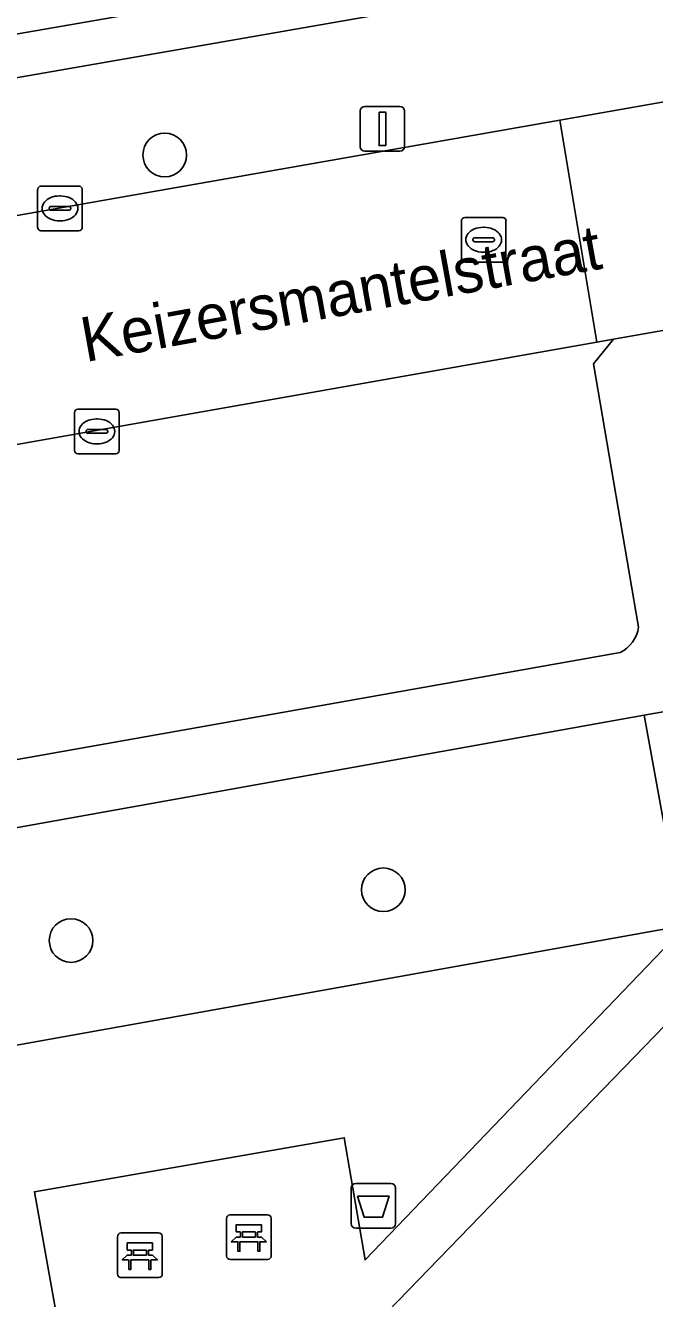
# Model space of a CAD drawing. Extents: x 162879 to 165540, y 384011 to 385181.
# Drawn here: x 164293.68 to 164307.79, y 384659.6 to 384688.13 of the extents above; entities that cross this region are included whole.
import ezdxf

# ---------------------------------------------------------------- set-up
doc = ezdxf.new("R2010")
doc.units = 0
for name, color, linetype in [('IMGEO_Afvalbak', 7, 'Continuous'), ('IMGEO_Bank', 7, 'Continuous'), ('IMGEO_Boom', 7, 'Continuous'), ('IMGEO_Erf', 7, 'Continuous'), ('IMGEO_Groenvoorziening', 7, 'Continuous'), ('IMGEO_Kolk', 7, 'Continuous'), ('IMGEO_Lichtmast', 7, 'Continuous'), ('IMGEO_Openbare_ruimte_label', 7, 'Continuous'), ('IMGEO_Pand', 7, 'Continuous'), ('IMGEO_Parkeervlak_open', 7, 'Continuous'), ('IMGEO_Rijbaan_lokaal_open', 7, 'Continuous'), ('IMGEO_Rioolput', 7, 'Continuous'), ('IMGEO_Voetpad_open', 7, 'Continuous')]:
    doc.layers.add(name, color=color, linetype=linetype)

msp = doc.modelspace()

# ---------------------------------------------------------------- linework, layer by layer
at = {"layer": 'IMGEO_Afvalbak'}
for p, q in [((164300.986, 384661.275), (164300.986, 384662.075)), ((164300.986, 384662.075), (164300.986, 384661.275)), ((164301.086, 384662.175), (164301.876, 384662.175)), ((164301.876, 384662.175), (164301.086, 384662.175)), ((164301.976, 384662.075), (164301.976, 384661.275)), ((164301.976, 384661.275), (164301.976, 384662.075)), ((164301.876, 384661.175), (164301.086, 384661.175)), ((164301.086, 384661.175), (164301.876, 384661.175))]:
    msp.add_line(p, q, dxfattribs=at)
msp.add_lwpolyline([(164301.129, 384661.889), (164301.833, 384661.889), (164301.684, 384661.419), (164301.278, 384661.419), (164301.129, 384661.889)], dxfattribs=at)
for centre, start, end in [((164301.086, 384662.075), 90, 180), ((164301.086, 384662.075), 90, 180), ((164301.876, 384662.075), 0, 90), ((164301.876, 384662.075), 360, 90), ((164301.086, 384661.275), 180, 270), ((164301.086, 384661.275), 180, 270), ((164301.876, 384661.275), 270, 0), ((164301.876, 384661.275), 270, 0)]:
    msp.add_arc(centre, 0.1, start, end, dxfattribs=at)
at = {"layer": 'IMGEO_Bank'}
for p, q in [((164298.191, 384660.546), (164298.191, 384661.387)), ((164298.191, 384661.387), (164298.191, 384660.546)), ((164298.266, 384661.471), (164299.107, 384661.471)), ((164299.107, 384661.471), (164298.266, 384661.471)), ((164299.191, 384661.396), (164299.191, 384660.555)), ((164299.191, 384660.555), (164299.191, 384661.396)), ((164295.822, 384661.065), (164296.663, 384661.065)), ((164296.663, 384661.065), (164295.822, 384661.065)), ((164298.5, 384660.977), (164298.5, 384661.083)), ((164298.544, 384661.083), (164298.544, 384660.977)), ((164298.832, 384661.089), (164298.55, 384661.089)), ((164298.838, 384660.977), (164298.838, 384661.083)), ((164298.882, 384661.083), (164298.882, 384660.977)), ((164295.747, 384660.14), (164295.747, 384660.981)), ((164295.747, 384660.981), (164295.747, 384660.14)), ((164296.747, 384660.99), (164296.747, 384660.149)), ((164296.747, 384660.149), (164296.747, 384660.99)), ((164298.888, 384660.869), (164298.495, 384660.869)), ((164298.55, 384660.971), (164298.832, 384660.971)), ((164296.056, 384660.571), (164296.056, 384660.677)), ((164296.1, 384660.677), (164296.1, 384660.571)), ((164296.388, 384660.683), (164296.106, 384660.683)), ((164296.106, 384660.565), (164296.388, 384660.565)), ((164296.394, 384660.571), (164296.394, 384660.677)), ((164296.438, 384660.677), (164296.438, 384660.571)), ((164296.444, 384660.463), (164296.051, 384660.463)), ((164299.116, 384660.471), (164298.275, 384660.471)), ((164298.275, 384660.471), (164299.116, 384660.471)), ((164296.672, 384660.065), (164295.831, 384660.065)), ((164295.831, 384660.065), (164296.672, 384660.065))]:
    msp.add_line(p, q, dxfattribs=at)
for points in [[(164298.494, 384661.089), (164298.408, 384661.089), (164298.408, 384661.25), (164298.971, 384661.25), (164298.971, 384661.089), (164298.888, 384661.089)], [(164296.05, 384660.683), (164295.964, 384660.683), (164295.964, 384660.844), (164296.527, 384660.844), (164296.527, 384660.683), (164296.444, 384660.683)], [(164298.438, 384660.869), (164298.296, 384660.869), (164298.408, 384660.971), (164298.494, 384660.971)], [(164298.488, 384660.862), (164298.488, 384660.655), (164298.445, 384660.655), (164298.445, 384660.862)], [(164298.888, 384660.971), (164298.971, 384660.971), (164299.083, 384660.869), (164298.944, 384660.869)], [(164298.938, 384660.862), (164298.938, 384660.655), (164298.894, 384660.655), (164298.894, 384660.862)], [(164295.994, 384660.463), (164295.852, 384660.463), (164295.964, 384660.565), (164296.05, 384660.565)], [(164296.444, 384660.565), (164296.527, 384660.565), (164296.639, 384660.463), (164296.5, 384660.463)], [(164296.044, 384660.456), (164296.044, 384660.249), (164296.001, 384660.249), (164296.001, 384660.456)], [(164296.494, 384660.456), (164296.494, 384660.249), (164296.45, 384660.249), (164296.45, 384660.456)]]:
    msp.add_lwpolyline(points, dxfattribs=at)
for centre, radius, start, end in [((164298.269, 384661.393), 0.0779, 92.4484, 184.2845), ((164298.269, 384661.393), 0.0779, 92.4484, 184.2845), ((164299.113, 384661.393), 0.0779, 2.4484, 94.2845), ((164299.113, 384661.393), 0.0779, 2.4484, 94.2845), ((164295.825, 384660.987), 0.0779, 92.4484, 184.2845), ((164295.825, 384660.987), 0.0779, 92.4484, 184.2845), ((164296.669, 384660.987), 0.0779, 2.4484, 94.2845), ((164296.669, 384660.987), 0.0779, 2.4484, 94.2845), ((164298.493, 384661.082), 0.00671, 2.8957, 87.1043), ((164298.55, 384661.082), 0.00671, 92.8957, 177.1043), ((164298.832, 384661.082), 0.00671, 2.8957, 87.1043), ((164298.889, 384661.082), 0.00671, 92.8957, 177.1043), ((164298.438, 384660.862), 0.00671, 2.8957, 87.1043), ((164298.495, 384660.862), 0.00671, 92.8957, 177.1043), ((164298.493, 384660.978), 0.00671, 272.8957, 357.1043), ((164298.55, 384660.978), 0.00671, 182.8957, 267.1043), ((164298.832, 384660.978), 0.00671, 272.8957, 357.1043), ((164298.889, 384660.978), 0.00671, 182.8957, 267.1043), ((164298.887, 384660.862), 0.00671, 2.8957, 87.1043), ((164298.944, 384660.862), 0.00671, 92.8957, 177.1043), ((164296.049, 384660.676), 0.00671, 2.8957, 87.1043), ((164296.049, 384660.572), 0.00671, 272.8957, 357.1043), ((164296.106, 384660.676), 0.00671, 92.8957, 177.1043), ((164296.106, 384660.572), 0.00671, 182.8957, 267.1043), ((164296.388, 384660.676), 0.00671, 2.8957, 87.1043), ((164296.388, 384660.572), 0.00671, 272.8957, 357.1043), ((164296.445, 384660.676), 0.00671, 92.8957, 177.1043), ((164296.445, 384660.572), 0.00671, 182.8957, 267.1043), ((164298.269, 384660.549), 0.0779, 182.4484, 274.2845), ((164298.269, 384660.549), 0.0779, 182.4484, 274.2845), ((164299.113, 384660.549), 0.0779, 272.4484, 4.2845), ((164299.113, 384660.549), 0.0779, 272.4484, 4.2845), ((164295.994, 384660.456), 0.00671, 2.8957, 87.1043), ((164296.051, 384660.456), 0.00671, 92.8957, 177.1043), ((164296.443, 384660.456), 0.00671, 2.8957, 87.1043), ((164296.5, 384660.456), 0.00671, 92.8957, 177.1043), ((164295.825, 384660.143), 0.0779, 182.4484, 274.2845), ((164295.825, 384660.143), 0.0779, 182.4484, 274.2845), ((164296.669, 384660.143), 0.0779, 272.4484, 4.2845), ((164296.669, 384660.143), 0.0779, 272.4484, 4.2845)]:
    msp.add_arc(centre, radius, start, end, dxfattribs=at)
at = {"layer": 'IMGEO_Boom'}
for centre in [(164296.803, 384685.226), (164301.706, 384668.757), (164294.702, 384667.62)]:
    msp.add_circle(centre, 0.489, dxfattribs=at)
at = {"layer": 'IMGEO_Erf'}
msp.add_lwpolyline([(164337.392, 384694.604), (164337.228, 384695.546), (164330.802, 384694.429), (164324.492, 384693.331), (164318.182, 384692.234), (164311.874, 384691.137), (164305.563, 384690.04), (164299.253, 384688.943), (164292.944, 384687.846), (164286.633, 384686.748), (164280.203, 384685.63), (164280.368, 384684.679)], close=True, dxfattribs=at)
at = {"layer": 'IMGEO_Groenvoorziening'}
msp.add_lwpolyline([(164315.073, 384669.824), (164312.182, 384671.517), (164311.897, 384673.447), (164310.794, 384673.25), (164310.958, 384672.283), (164311.032, 384671.854), (164309.354, 384671.567), (164309.246, 384672.034), (164308.652, 384671.948), (164308.532, 384672.845), (164307.558, 384672.671), (164308.411, 384667.947), (164282.927, 384663.387), (164282.975, 384663.113), (164285.501, 384648.584), (164287.749, 384635.655), (164290.149, 384634.786), (164288.179, 384633.184), (164289.683, 384624.534)], dxfattribs=at)
for points in [[(164282.927, 384663.387), (164308.411, 384667.947), (164307.558, 384672.671), (164290.577, 384669.632), (164281.817, 384668.29)], [(164306.453, 384631.596), (164294.702, 384629.342), (164289.859, 384656.991), (164294.617, 384657.886), (164293.881, 384661.989), (164300.828, 384663.199), (164301.295, 384660.46), (164309.427, 384668.921), (164309.143, 384670.836), (164310.32, 384671.054), (164310.784, 384668.567), (164301.574, 384659.066)]]:
    msp.add_lwpolyline(points, close=True, dxfattribs=at)
at = {"layer": 'IMGEO_Kolk'}
for p, q in [((164294.028, 384684.53), (164294.88, 384684.53)), ((164293.953, 384683.604), (164293.953, 384684.456)), ((164294.441, 384684.31), (164294.466, 384684.31)), ((164294.954, 384684.456), (164294.954, 384683.604)), ((164294.212, 384684.024), (164294.212, 384684.036)), ((164294.65, 384683.987), (164294.252, 384683.987)), ((164294.255, 384684.073), (164294.653, 384684.073)), ((164294.696, 384684.036), (164294.696, 384684.024)), ((164294.464, 384683.75), (164294.439, 384683.75)), ((164294.88, 384683.53), (164294.028, 384683.53)), ((164294.781, 384678.605), (164294.781, 384679.457)), ((164294.856, 384679.531), (164295.708, 384679.531)), ((164295.782, 384679.457), (164295.782, 384678.605)), ((164295.083, 384679.074), (164295.481, 384679.074)), ((164295.269, 384679.311), (164295.294, 384679.311)), ((164295.04, 384679.025), (164295.04, 384679.037)), ((164295.478, 384678.988), (164295.08, 384678.988)), ((164295.524, 384679.037), (164295.524, 384679.025)), ((164295.708, 384678.531), (164294.856, 384678.531)), ((164295.292, 384678.751), (164295.267, 384678.751))]:
    msp.add_line(p, q, dxfattribs=at)
for points in [[(164294.028, 384684.53), (164294.88, 384684.53)], [(164293.953, 384683.604), (164293.953, 384684.456)], [(164294.954, 384684.456), (164294.954, 384683.604)], [(164294.88, 384683.53), (164294.028, 384683.53)], [(164294.781, 384678.605), (164294.781, 384679.457)], [(164294.856, 384679.531), (164295.708, 384679.531)], [(164295.782, 384679.457), (164295.782, 384678.605)], [(164295.708, 384678.531), (164294.856, 384678.531)]]:
    msp.add_lwpolyline(points, dxfattribs=at)
for centre, radius, start, end in [((164294.03, 384684.454), 0.0765, 91.552, 178.448), ((164294.03, 384684.454), 0.0765, 91.552, 178.448), ((164294.878, 384684.454), 0.0765, 1.552, 88.448), ((164294.878, 384684.454), 0.0765, 1.552, 88.448), ((164294.252, 384684.033), 0.0403, 85.8775, 175.7526), ((164294.249, 384684.023), 0.0366, 178.938, 274.7102), ((164294.653, 384684.03), 0.043, 264.8664, 352.4533), ((164294.657, 384684.035), 0.0386, 1.7309, 96.639), ((164294.03, 384683.606), 0.0765, 181.552, 268.448), ((164294.03, 384683.606), 0.0765, 181.552, 268.448), ((164294.878, 384683.606), 0.0765, 271.552, 358.448), ((164294.878, 384683.606), 0.0765, 271.552, 358.448), ((164294.858, 384679.455), 0.0765, 91.552, 178.448), ((164294.858, 384679.455), 0.0765, 91.552, 178.448), ((164295.706, 384679.455), 0.0765, 1.552, 88.448), ((164295.706, 384679.455), 0.0765, 1.552, 88.448), ((164295.08, 384679.034), 0.0403, 85.8775, 175.7526), ((164295.485, 384679.036), 0.0386, 1.7309, 96.639), ((164295.077, 384679.024), 0.0366, 178.938, 274.7102), ((164295.481, 384679.031), 0.043, 264.8664, 352.4533), ((164294.858, 384678.607), 0.0765, 181.552, 268.448), ((164294.858, 384678.607), 0.0765, 181.552, 268.448), ((164295.706, 384678.607), 0.0765, 271.552, 358.448), ((164295.706, 384678.607), 0.0765, 271.552, 358.448)]:
    msp.add_arc(centre, radius, start, end, dxfattribs=at)
for centre, major_axis, ratio, start_param, end_param in [((164294.44, 384684.03), (-0.387, 0.002), 0.722429, 4.712389, 7.853982), ((164294.465, 384684.03), (-0.39, 0.002), 0.717154, 1.570796, 4.712389), ((164295.268, 384679.031), (-0.387, 0.002), 0.722429, 4.712389, 7.853982), ((164295.293, 384679.031), (-0.39, 0.002), 0.717154, 1.570796, 4.712389)]:
    msp.add_ellipse(centre, major_axis=major_axis, ratio=ratio, start_param=start_param, end_param=end_param, dxfattribs=at)
at = {"layer": 'IMGEO_Lichtmast'}
for p, q in [((164301.189, 384685.413), (164301.189, 384686.213)), ((164301.189, 384686.213), (164301.189, 384685.413)), ((164301.289, 384686.313), (164302.079, 384686.313)), ((164302.079, 384686.313), (164301.289, 384686.313)), ((164302.179, 384686.213), (164302.179, 384685.413)), ((164302.179, 384685.413), (164302.179, 384686.213)), ((164302.079, 384685.313), (164301.289, 384685.313)), ((164301.289, 384685.313), (164302.079, 384685.313))]:
    msp.add_line(p, q, dxfattribs=at)
msp.add_lwpolyline([(164301.609, 384686.188), (164301.759, 384686.188), (164301.759, 384685.438), (164301.609, 384685.438), (164301.609, 384686.188)], dxfattribs=at)
for centre, start, end in [((164301.289, 384686.213), 90, 180), ((164301.289, 384686.213), 90, 180), ((164302.079, 384686.213), 0, 90), ((164302.079, 384686.213), 360, 90), ((164301.289, 384685.413), 180, 270), ((164301.289, 384685.413), 180, 270), ((164302.079, 384685.413), 270, 0), ((164302.079, 384685.413), 270, 0)]:
    msp.add_arc(centre, 0.1, start, end, dxfattribs=at)
at = {"layer": 'IMGEO_Pand'}
msp.add_lwpolyline([(164291.409, 384696.649), (164292.944, 384687.846), (164299.253, 384688.943), (164297.716, 384697.746)], close=True, dxfattribs=at)
at = {"layer": 'IMGEO_Parkeervlak_open'}
for points in [[(164307.43, 384674.64), (164306.418, 384680.547), (164306.866, 384681.096), (164306.494, 384681.03), (164280.08, 384676.376)], [(164285.06, 384670.183), (164307.016, 384674.074)]]:
    msp.add_lwpolyline(points, dxfattribs=at)
msp.add_arc((164306.675, 384674.758), 0.764, 296.4974, 351.1355, dxfattribs=at)
at = {"layer": 'IMGEO_Rijbaan_lokaal_open'}
for points in [[(164309.223, 384681.511), (164308.386, 384686.485), (164305.664, 384686.007), (164306.494, 384681.03), (164306.866, 384681.096), (164308.571, 384681.396)], [(164266.752, 384679.285), (164267.614, 384674.216), (164280.08, 384676.376), (164306.494, 384681.03), (164305.664, 384686.007), (164286.12, 384682.575)]]:
    msp.add_lwpolyline(points, close=True, dxfattribs=at)
at = {"layer": 'IMGEO_Rioolput'}
for p, q in [((164303.455, 384682.9), (164303.455, 384683.752)), ((164303.53, 384683.826), (164304.382, 384683.826)), ((164303.943, 384683.606), (164303.968, 384683.606)), ((164304.456, 384683.752), (164304.456, 384682.9)), ((164303.714, 384683.32), (164303.714, 384683.332)), ((164303.757, 384683.369), (164304.155, 384683.369)), ((164304.198, 384683.332), (164304.198, 384683.32)), ((164304.152, 384683.283), (164303.754, 384683.283)), ((164303.966, 384683.046), (164303.941, 384683.046)), ((164304.382, 384682.826), (164303.53, 384682.826))]:
    msp.add_line(p, q, dxfattribs=at)
for points in [[(164303.455, 384682.9), (164303.455, 384683.752)], [(164303.53, 384683.826), (164304.382, 384683.826)], [(164304.456, 384683.752), (164304.456, 384682.9)], [(164304.382, 384682.826), (164303.53, 384682.826)]]:
    msp.add_lwpolyline(points, dxfattribs=at)
for centre, radius, start, end in [((164303.532, 384683.75), 0.0765, 91.552, 178.448), ((164303.532, 384683.75), 0.0765, 91.552, 178.448), ((164304.38, 384683.75), 0.0765, 1.552, 88.448), ((164304.38, 384683.75), 0.0765, 1.552, 88.448), ((164303.754, 384683.329), 0.0403, 85.8775, 175.7526), ((164303.751, 384683.319), 0.0366, 178.938, 274.7102), ((164304.155, 384683.326), 0.043, 264.8664, 352.4533), ((164304.159, 384683.331), 0.0386, 1.7309, 96.639), ((164303.532, 384682.902), 0.0765, 181.552, 268.448), ((164303.532, 384682.902), 0.0765, 181.552, 268.448), ((164304.38, 384682.902), 0.0765, 271.552, 358.448), ((164304.38, 384682.902), 0.0765, 271.552, 358.448)]:
    msp.add_arc(centre, radius, start, end, dxfattribs=at)
for centre, major_axis, ratio, start_param, end_param in [((164303.942, 384683.326), (-0.387, 0.002), 0.722429, 4.712389, 7.853982), ((164303.967, 384683.326), (-0.39, 0.002), 0.717154, 1.570796, 4.712389)]:
    msp.add_ellipse(centre, major_axis=major_axis, ratio=ratio, start_param=start_param, end_param=end_param, dxfattribs=at)
at = {"layer": 'IMGEO_Voetpad_open'}
for points in [[(164363.969, 384699.192), (164359.969, 384698.559), (164358.958, 384698.389), (164350.128, 384696.854), (164342.876, 384695.557), (164338.801, 384694.849), (164337.392, 384694.604), (164280.368, 384684.679), (164278.864, 384684.417), (164276.136, 384683.942), (164267.572, 384682.442)], [(164266.752, 384679.285), (164286.12, 384682.575), (164305.664, 384686.007), (164308.386, 384686.485), (164338.536, 384691.78), (164338.448, 384692.271), (164343.106, 384693.089), (164343.194, 384692.598), (164346.098, 384693.108), (164348.659, 384693.558), (164359.364, 384695.438)], [(164281.016, 384673.079), (164281.817, 384668.29), (164290.577, 384669.632), (164307.558, 384672.671), (164308.532, 384672.845), (164309.039, 384672.936), (164310.794, 384673.25), (164311.897, 384673.447), (164314.921, 384673.988), (164322.1, 384675.273), (164329.264, 384676.554), (164330.285, 384676.737), (164334.387, 384677.471), (164335.694, 384677.705), (164338.324, 384678.176), (164341.433, 384678.732), (164342.095, 384681.353), (164343.268, 384684.303), (164348.148, 384685.06), (164361.979, 384687.467), (164369.263, 384685.606), (164376.258, 384683.505), (164377.118, 384685.851)], [(164308.571, 384681.396), (164306.866, 384681.096), (164306.418, 384680.547), (164307.43, 384674.64)], [(164307.016, 384674.074), (164285.06, 384670.183)]]:
    msp.add_lwpolyline(points, dxfattribs=at)
msp.add_lwpolyline([(164300.828, 384663.199), (164293.881, 384661.989), (164294.617, 384657.886), (164301.574, 384659.066), (164310.784, 384668.567), (164310.32, 384671.054), (164309.143, 384670.836), (164309.427, 384668.921), (164301.295, 384660.46)], close=True, dxfattribs=at)
msp.add_arc((164306.675, 384674.758), 0.764, 296.4974, 351.1355, dxfattribs=at)

# ---------------------------------------------------------------- texts
at = {"layer": 'IMGEO_Openbare_ruimte_label'}
msp.add_text('Keizersmantelstraat', height=1, rotation=10.2536, dxfattribs=at).set_placement((164295.023, 384680.583))

doc.saveas('drawing.dxf')
